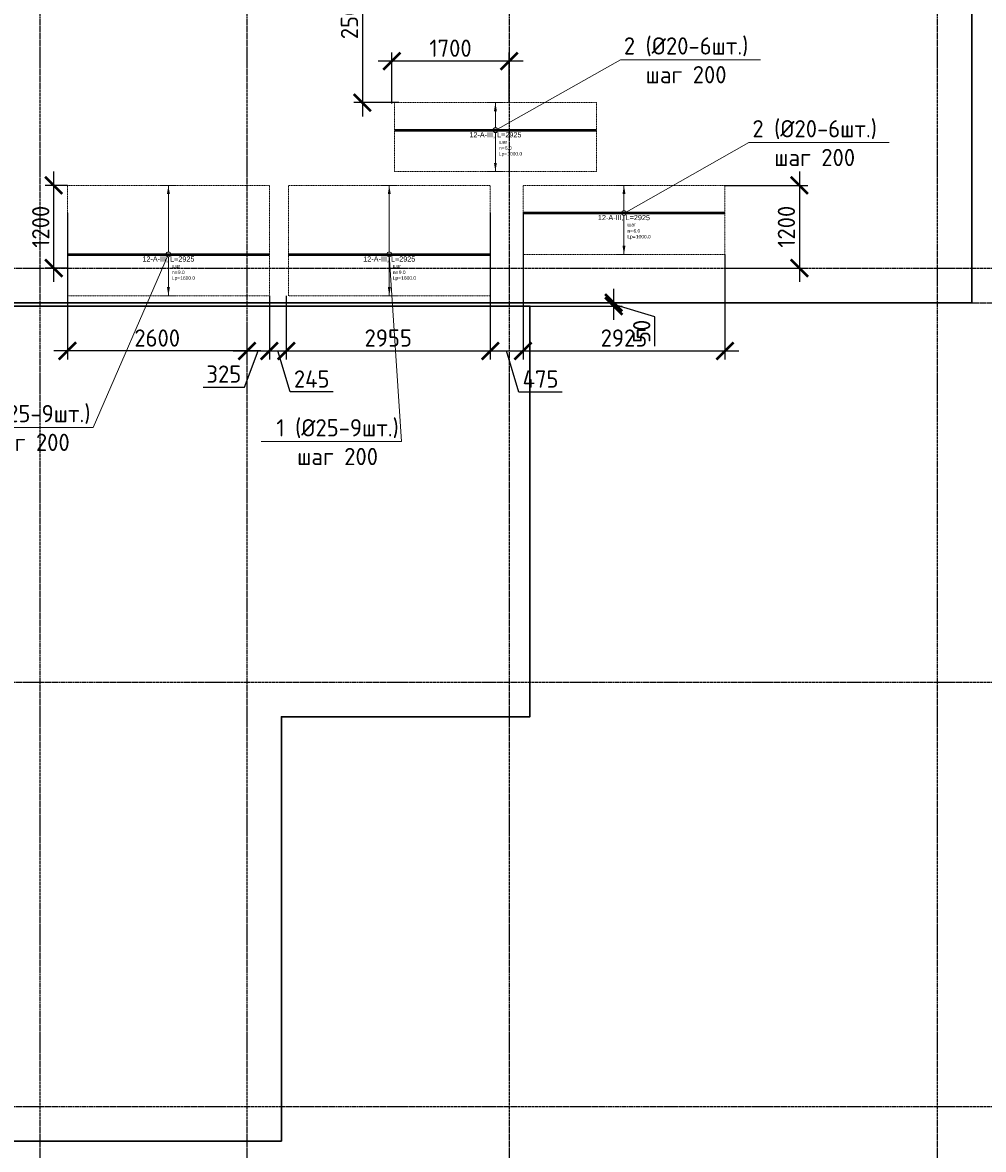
# Model space of a CAD drawing. Header units: millimetres. Extents: x -93479 to 1057970, y -66333 to 172656.
# Tile 364 of 473: x 755077 to 768998, y 22630 to 38962. Entities that reach past the tile are written whole.
import ezdxf
from ezdxf import colors
from ezdxf.entities.mleader import LeaderData, LeaderLine
from ezdxf.enums import TextEntityAlignment as Align
from ezdxf.math import Vec2, Vec3

# ---------------------------------------------------------------- set-up
doc = ezdxf.new("R2010")
doc.units = ezdxf.units.MM
doc.set_wipeout_variables(frame=1)
for name, pattern in [('01 Штриховая _4 мм_', [6, 3.5, -2.5]), ('______5', [1100, 800, -100, 100, -100]), ('GOST2.303 4', [7, 5, -2, 0]), ('осевая', [50.8, 31.75, -6.35, 6.35, -6.35])]:
    doc.linetypes.add(name, pattern=pattern)
for name, color, linetype, lineweight in [('0 Фундамент', 5, 'Continuous', 30), ('АрмСтер', 2, 'Continuous', 50), ('контур распр. стерхней', 2, 'GOST2.303 4', 20), ('Оси', 40, '______5', 18), ('подоснова', 151, 'Continuous', 5), ('РАЗМЕРЫ', 7, 'Continuous', 9)]:
    doc.layers.add(name, color=color, linetype=linetype, lineweight=lineweight)
doc.layers.add('АрмСтер_атрибуты', color=2, linetype='Continuous', lineweight=0, plot=False)
doc.styles.add('GOST-2.304_Type-B', font='GOST_Common.ttf')
doc.styles.get("Standard").update_dxf_attribs({"font": 'arial.ttf'})
doc.styles.add('Аннотативный', font='arial.ttf')
doc.dimstyles.new('СПДС', dxfattribs={"dimscale": 100, "dimtxt": 2.5, "dimasz": 2.5, "dimexe": 1.25, "dimexo": 0, "dimtad": 1, "dimdec": 0, "dimtxsty": 'GOST-2.304_Type-B', "dimblk": 'ARCHTICK', "dimcen": 2.5, "dimdle": 2, "dimadec": 0, "dimazin": 2, "dimtfac": 0.75, "dimtdec": 0, "dimtmove": 1, "dimatfit": 3, "dimfxl": 1, "dimtolj": 1, "dimarcsym": 1})

# ---------------------------------------------------------------- blocks, each defined once
blk = doc.blocks.new('оси')
at = {"layer": 'Оси', "color": 7, "linetype": 'осевая', "lineweight": 25, "transparency": 33554687}
for p, q in [((38513.5, 151.4), (38513.5, -36280.2)), ((41513.5, 151.4), (41513.5, -36280.2)), ((45313.5, 151.4), (45313.5, -36280.2)), ((51513.5, 151.4), (51513.5, -36280.2)), ((-11815.1, -20006.9), (53620.6, -20006.9)), ((-11416.6, -20506.9), (53620.6, -20506.9)), ((-11815.1, -26006.9), (53620.6, -26006.9)), ((-11815.1, -32156.9), (53620.6, -32156.9))]:
    blk.add_line(p, q, dxfattribs=at)
blk = doc.blocks.new('_ArchTick')
at = {"color": 0, "linetype": 'ByBlock', "const_width": 0.15}
blk.add_lwpolyline([(-0.5, -0.5), (0.5, 0.5)], dxfattribs=at)
blk = doc.blocks.new('*D947')
at = {"layer": 'DEFPOINTS', "color": 0, "ltscale": 100, "transparency": 16777216}
for p in [(762395, 34902), (762428, 34852), (763641, 34902)]:
    blk.add_point(p, dxfattribs=at)
at = {"layer": 'РАЗМЕРЫ', "color": 0, "lineweight": -2, "transparency": 16777216}
for p, q in [((763641, 34652), (763641, 35102)), ((762395, 34902), (763766, 34902)), ((762428, 34852), (763766, 34852)), ((764235, 34699), (763641, 34877)), ((764235, 34274), (764235, 34699))]:
    blk.add_line(p, q, dxfattribs=at)
at = {"layer": 'РАЗМЕРЫ', "color": 0, "lineweight": -2, "ltscale": 100, "transparency": 16777216, "xscale": 250, "yscale": 250, "zscale": 250}
for p, rotation in [((763641, 34902), 270), ((763641, 34852), 90)]:
    blk.add_blockref('_ArchTick', p, dxfattribs=dict(at, rotation=rotation))
at = {"layer": 'РАЗМЕРЫ', "color": 0, "ltscale": 100, "transparency": 16777216, "insert": (764047, 34486), "char_height": 250, "attachment_point": 5, "rotation": 90, "style": 'GOST-2.304_Type-B'}
blk.add_mtext('\\A1;50', dxfattribs=at)
blk = doc.blocks.new('*U689')
at = {"layer": 'РАЗМЕРЫ'}
for p, q in [((112, 1000), (-112, 1000)), ((112, -600), (-112, -600))]:
    blk.add_line(p, q, dxfattribs=at)
at = {"layer": 'РАЗМЕРЫ', "ltscale": 15}
blk.add_line((0, -600), (0, 1000), dxfattribs=at)
at = {"layer": 'РАЗМЕРЫ'}
for points in [[(0, 1000), (21, 875), (-21, 875)], [(0, -600), (21, -475), (-21, -475)]]:
    blk.add_solid(points, dxfattribs=at)
at = {"layer": 'АрмСтер_атрибуты', "color": 215, "ltscale": 15, "style": 'Аннотативный'}
for s, p in [('шаг', (51, -194)), ('Lр=', (50, -368)), ('n=', (51, -285))]:
    blk.add_text(s, height=50, dxfattribs=at).set_placement(p)
at = {"layer": 'АрмСтер_атрибуты', "flags": 9}
for tag, p in [('МАССА', (-1034, -10)), ('ОБОЗНАЧЕНИЕ', (-1034, -124))]:
    blk.add_attdef(tag, p, '', height=75, dxfattribs=at)
at = {"layer": 'АрмСтер_атрибуты', "style": 'Аннотативный', "flags": 8}
blk.add_attdef('ПОЗ', (110, 30), '', height=75, dxfattribs=at)
at = {"layer": 'АрмСтер_атрибуты', "color": 215, "style": 'Аннотативный'}
for tag, p, flags in [('ШАГ', (191, -194), 10), ('КОЛ', (138, -285), 8), ('ШИРИНА', (173, -368), 8)]:
    blk.add_attdef(tag, p, '', height=50, dxfattribs=dict(at, flags=flags))
at = {"linetype": 'Continuous', "lineweight": 0}
blk.add_wipeout([(35, 0), (28, 21), (11, 33), (-11, 33), (-28, 21), (-35, 0), (-28, -21), (-11, -33), (11, -33), (28, -21)], dxfattribs=at)
at = {"color": 0, "linetype": 'ByBlock', "lineweight": -2, "ltscale": 100}
blk.add_line((-1463, 0), (1462, 0), dxfattribs=at)
at = {"layer": 'РАЗМЕРЫ'}
blk.add_circle((0, 0), 35, dxfattribs=at)
at = {"layer": 'АрмСтер_атрибуты', "style": 'Аннотативный', "flags": 8}
blk.add_attdef('НАИМЕНОВАНИЕ', text='', height=75, dxfattribs=at).set_placement((0, -29), align=Align.TOP_CENTER)
blk = doc.blocks.new('_None')
blk = doc.blocks.new('*D830')
at = {"layer": 'DEFPOINTS', "color": 0, "ltscale": 100, "transparency": 16777216}
for p in [(755528, 36602), (755728, 36602), (755728, 35402)]:
    blk.add_point(p, dxfattribs=at)
at = {"layer": 'РАЗМЕРЫ', "color": 0, "lineweight": -2, "transparency": 16777216}
for p, q in [((755528, 35202), (755528, 36802)), ((755728, 36602), (755403, 36602)), ((755728, 35402), (755403, 35402))]:
    blk.add_line(p, q, dxfattribs=at)
at = {"layer": 'РАЗМЕРЫ', "color": 0, "lineweight": -2, "ltscale": 100, "transparency": 16777216, "xscale": 250, "yscale": 250, "zscale": 250}
for p, rotation in [((755528, 36602), 90), ((755528, 35402), 270)]:
    blk.add_blockref('_ArchTick', p, dxfattribs=dict(at, rotation=rotation))
at = {"layer": 'РАЗМЕРЫ', "color": 0, "ltscale": 100, "transparency": 16777216, "insert": (755340, 36002), "char_height": 250, "attachment_point": 5, "rotation": 90, "style": 'GOST-2.304_Type-B'}
blk.add_mtext('\\A1;1200', dxfattribs=at)
blk = doc.blocks.new('*U681')
at = {"layer": 'РАЗМЕРЫ'}
for p, q in [((112, 1000), (-112, 1000)), ((112, -600), (-112, -600))]:
    blk.add_line(p, q, dxfattribs=at)
at = {"layer": 'РАЗМЕРЫ', "ltscale": 15}
blk.add_line((0, -600), (0, 1000), dxfattribs=at)
at = {"layer": 'РАЗМЕРЫ'}
for points in [[(0, 1000), (21, 875), (-21, 875)], [(0, -600), (21, -475), (-21, -475)]]:
    blk.add_solid(points, dxfattribs=at)
at = {"layer": 'АрмСтер_атрибуты', "color": 215, "ltscale": 15, "style": 'Аннотативный'}
for s, p in [('шаг', (51, -194)), ('Lр=', (50, -368)), ('n=', (51, -285))]:
    blk.add_text(s, height=50, dxfattribs=at).set_placement(p)
at = {"layer": 'АрмСтер_атрибуты', "flags": 9}
for tag, p in [('МАССА', (-1034, -10)), ('ОБОЗНАЧЕНИЕ', (-1034, -124))]:
    blk.add_attdef(tag, p, '', height=75, dxfattribs=at)
at = {"layer": 'АрмСтер_атрибуты', "style": 'Аннотативный', "flags": 8}
blk.add_attdef('ПОЗ', (110, 30), '', height=75, dxfattribs=at)
at = {"layer": 'АрмСтер_атрибуты', "color": 215, "style": 'Аннотативный'}
for tag, p, flags in [('ШАГ', (191, -194), 10), ('КОЛ', (138, -285), 8), ('ШИРИНА', (173, -368), 8)]:
    blk.add_attdef(tag, p, '', height=50, dxfattribs=dict(at, flags=flags))
at = {"linetype": 'Continuous', "lineweight": 0}
blk.add_wipeout([(35, 0), (28, 21), (11, 33), (-11, 33), (-28, 21), (-35, 0), (-28, -21), (-11, -33), (11, -33), (28, -21)], dxfattribs=at)
at = {"color": 0, "linetype": 'ByBlock', "lineweight": -2, "ltscale": 100}
blk.add_line((-1463, 0), (1462, 0), dxfattribs=at)
at = {"layer": 'РАЗМЕРЫ'}
blk.add_circle((0, 0), 35, dxfattribs=at)
at = {"layer": 'АрмСтер_атрибуты', "style": 'Аннотативный', "flags": 8}
blk.add_attdef('НАИМЕНОВАНИЕ', text='', height=75, dxfattribs=at).set_placement((0, -29), align=Align.TOP_CENTER)
blk = doc.blocks.new('*U680')
at = {"layer": 'РАЗМЕРЫ'}
for p, q in [((112, 400), (-112, 400)), ((112, -600), (-112, -600))]:
    blk.add_line(p, q, dxfattribs=at)
at = {"layer": 'РАЗМЕРЫ', "ltscale": 15}
blk.add_line((0, -600), (0, 400), dxfattribs=at)
at = {"layer": 'РАЗМЕРЫ'}
for points in [[(0, 400), (21, 275), (-21, 275)], [(0, -600), (21, -475), (-21, -475)]]:
    blk.add_solid(points, dxfattribs=at)
at = {"layer": 'АрмСтер_атрибуты', "color": 215, "ltscale": 15, "style": 'Аннотативный'}
for s, p in [('шаг', (51, -194)), ('Lр=', (50, -368)), ('n=', (51, -285))]:
    blk.add_text(s, height=50, dxfattribs=at).set_placement(p)
at = {"layer": 'АрмСтер_атрибуты', "style": 'Аннотативный', "flags": 8}
blk.add_attdef('ПОЗ', (110, 30), '', height=75, dxfattribs=at)
at = {"layer": 'АрмСтер_атрибуты', "color": 215, "style": 'Аннотативный'}
for tag, p, flags in [('ШАГ', (191, -194), 10), ('КОЛ', (138, -285), 8), ('ШИРИНА', (173, -368), 8)]:
    blk.add_attdef(tag, p, '', height=50, dxfattribs=dict(at, flags=flags))
at = {"layer": 'АрмСтер_атрибуты', "flags": 9}
for tag, p in [('ОБОЗНАЧЕНИЕ', (-1034, -724)), ('МАССА', (-1034, -610))]:
    blk.add_attdef(tag, p, '', height=75, dxfattribs=at)
at = {"linetype": 'Continuous', "lineweight": 0}
blk.add_wipeout([(35, 0), (28, 21), (11, 33), (-11, 33), (-28, 21), (-35, 0), (-28, -21), (-11, -33), (11, -33), (28, -21)], dxfattribs=at)
at = {"color": 0, "linetype": 'ByBlock', "lineweight": -2, "ltscale": 100}
blk.add_line((-1463, 0), (1462, 0), dxfattribs=at)
at = {"layer": 'РАЗМЕРЫ'}
blk.add_circle((0, 0), 35, dxfattribs=at)
at = {"layer": 'АрмСтер_атрибуты', "style": 'Аннотативный', "flags": 8}
blk.add_attdef('НАИМЕНОВАНИЕ', text='', height=75, dxfattribs=at).set_placement((0, -29), align=Align.TOP_CENTER)
blk = doc.blocks.new('*D901')
at = {"layer": 'DEFPOINTS', "color": 0, "ltscale": 100, "transparency": 16777216}
for p in [(755728, 36202), (758328, 34602), (755728, 34202)]:
    blk.add_point(p, dxfattribs=at)
at = {"layer": 'РАЗМЕРЫ', "color": 0, "lineweight": -2, "transparency": 16777216}
for p, q in [((755728, 36202), (755728, 34077)), ((758328, 34602), (758328, 34077)), ((758528, 34202), (755528, 34202))]:
    blk.add_line(p, q, dxfattribs=at)
at = {"layer": 'РАЗМЕРЫ', "color": 0, "lineweight": -2, "ltscale": 100, "transparency": 16777216, "xscale": 250, "yscale": 250, "zscale": 250, "rotation": 180}
blk.add_blockref('_ArchTick', (755728, 34202), dxfattribs=at)
at = {"layer": 'РАЗМЕРЫ', "color": 0, "lineweight": -2, "ltscale": 100, "transparency": 16777216, "xscale": 250, "yscale": 250, "zscale": 250}
blk.add_blockref('_ArchTick', (758328, 34202), dxfattribs=at)
at = {"layer": 'РАЗМЕРЫ', "color": 0, "ltscale": 100, "transparency": 16777216, "insert": (757028, 34390), "char_height": 250, "attachment_point": 5, "style": 'GOST-2.304_Type-B'}
blk.add_mtext('\\A1;2600', dxfattribs=at)
blk = doc.blocks.new('*D902')
at = {"layer": 'DEFPOINTS', "color": 0, "ltscale": 100, "transparency": 16777216}
for p in [(758653, 35002), (758328, 34602), (758653, 34202)]:
    blk.add_point(p, dxfattribs=at)
at = {"layer": 'РАЗМЕРЫ', "color": 0, "lineweight": -2, "transparency": 16777216}
for p, q in [((758653, 35002), (758653, 34077)), ((758328, 34602), (758328, 34077)), ((758128, 34202), (758853, 34202)), ((758293, 33679), (758490, 34202)), ((757693, 33679), (758293, 33679))]:
    blk.add_line(p, q, dxfattribs=at)
at = {"layer": 'РАЗМЕРЫ', "color": 0, "lineweight": -2, "ltscale": 100, "transparency": 16777216, "xscale": 250, "yscale": 250, "zscale": 250, "rotation": 180}
blk.add_blockref('_ArchTick', (758328, 34202), dxfattribs=at)
at = {"layer": 'РАЗМЕРЫ', "color": 0, "lineweight": -2, "ltscale": 100, "transparency": 16777216, "xscale": 250, "yscale": 250, "zscale": 250}
blk.add_blockref('_ArchTick', (758653, 34202), dxfattribs=at)
at = {"layer": 'РАЗМЕРЫ', "color": 0, "ltscale": 100, "transparency": 16777216, "insert": (757993, 33867), "char_height": 250, "attachment_point": 5, "style": 'GOST-2.304_Type-B'}
blk.add_mtext('\\A1;325', dxfattribs=at)
blk = doc.blocks.new('*D903')
at = {"layer": 'DEFPOINTS', "color": 0, "ltscale": 100, "transparency": 16777216}
for p in [(758653, 35002), (758898, 35002), (758898, 34202)]:
    blk.add_point(p, dxfattribs=at)
at = {"layer": 'РАЗМЕРЫ', "color": 0, "lineweight": -2, "transparency": 16777216}
for p, q in [((758653, 35002), (758653, 34077)), ((758898, 35002), (758898, 34077)), ((758453, 34202), (759098, 34202)), ((758954, 33608), (758775, 34202)), ((759579, 33608), (758954, 33608))]:
    blk.add_line(p, q, dxfattribs=at)
at = {"layer": 'РАЗМЕРЫ', "color": 0, "lineweight": -2, "ltscale": 100, "transparency": 16777216, "xscale": 250, "yscale": 250, "zscale": 250, "rotation": 180}
blk.add_blockref('_ArchTick', (758653, 34202), dxfattribs=at)
at = {"layer": 'РАЗМЕРЫ', "color": 0, "lineweight": -2, "ltscale": 100, "transparency": 16777216, "xscale": 250, "yscale": 250, "zscale": 250}
blk.add_blockref('_ArchTick', (758898, 34202), dxfattribs=at)
at = {"layer": 'РАЗМЕРЫ', "color": 0, "ltscale": 100, "transparency": 16777216, "insert": (759266, 33796), "char_height": 250, "attachment_point": 5, "style": 'GOST-2.304_Type-B'}
blk.add_mtext('\\A1;245', dxfattribs=at)
blk = doc.blocks.new('*D904')
at = {"layer": 'DEFPOINTS', "color": 0, "ltscale": 100, "transparency": 16777216}
for p in [(761853, 36202), (758898, 35002), (761853, 34202)]:
    blk.add_point(p, dxfattribs=at)
at = {"layer": 'РАЗМЕРЫ', "color": 0, "lineweight": -2, "transparency": 16777216}
for p, q in [((761853, 36202), (761853, 34077)), ((758898, 35002), (758898, 34077)), ((758698, 34202), (762053, 34202))]:
    blk.add_line(p, q, dxfattribs=at)
at = {"layer": 'РАЗМЕРЫ', "color": 0, "lineweight": -2, "ltscale": 100, "transparency": 16777216, "xscale": 250, "yscale": 250, "zscale": 250, "rotation": 180}
blk.add_blockref('_ArchTick', (758898, 34202), dxfattribs=at)
at = {"layer": 'РАЗМЕРЫ', "color": 0, "lineweight": -2, "ltscale": 100, "transparency": 16777216, "xscale": 250, "yscale": 250, "zscale": 250}
blk.add_blockref('_ArchTick', (761853, 34202), dxfattribs=at)
at = {"layer": 'РАЗМЕРЫ', "color": 0, "ltscale": 100, "transparency": 16777216, "insert": (760375, 34390), "char_height": 250, "attachment_point": 5, "style": 'GOST-2.304_Type-B'}
blk.add_mtext('\\A1;2955', dxfattribs=at)
blk = doc.blocks.new('*D905')
at = {"layer": 'DEFPOINTS', "color": 0, "ltscale": 100, "transparency": 16777216}
for p in [(761853, 36202), (762328, 36202), (762328, 34202)]:
    blk.add_point(p, dxfattribs=at)
at = {"layer": 'РАЗМЕРЫ', "color": 0, "lineweight": -2, "transparency": 16777216}
for p, q in [((761853, 36202), (761853, 34077)), ((762328, 36202), (762328, 34077)), ((761653, 34202), (762528, 34202)), ((762269, 33607), (762090, 34202)), ((762894, 33607), (762269, 33607))]:
    blk.add_line(p, q, dxfattribs=at)
at = {"layer": 'РАЗМЕРЫ', "color": 0, "lineweight": -2, "ltscale": 100, "transparency": 16777216, "xscale": 250, "yscale": 250, "zscale": 250, "rotation": 180}
blk.add_blockref('_ArchTick', (761853, 34202), dxfattribs=at)
at = {"layer": 'РАЗМЕРЫ', "color": 0, "lineweight": -2, "ltscale": 100, "transparency": 16777216, "xscale": 250, "yscale": 250, "zscale": 250}
blk.add_blockref('_ArchTick', (762328, 34202), dxfattribs=at)
at = {"layer": 'РАЗМЕРЫ', "color": 0, "ltscale": 100, "transparency": 16777216, "insert": (762581, 33795), "char_height": 250, "attachment_point": 5, "style": 'GOST-2.304_Type-B'}
blk.add_mtext('\\A1;475', dxfattribs=at)
blk = doc.blocks.new('*D906')
at = {"layer": 'DEFPOINTS', "color": 0, "ltscale": 100, "transparency": 16777216}
for p in [(762328, 36202), (765253, 35602), (765253, 34202)]:
    blk.add_point(p, dxfattribs=at)
at = {"layer": 'РАЗМЕРЫ', "color": 0, "lineweight": -2, "transparency": 16777216}
for p, q in [((762328, 36202), (762328, 34077)), ((765253, 35602), (765253, 34077)), ((762128, 34202), (765453, 34202))]:
    blk.add_line(p, q, dxfattribs=at)
at = {"layer": 'РАЗМЕРЫ', "color": 0, "lineweight": -2, "ltscale": 100, "transparency": 16777216, "xscale": 250, "yscale": 250, "zscale": 250, "rotation": 180}
blk.add_blockref('_ArchTick', (762328, 34202), dxfattribs=at)
at = {"layer": 'РАЗМЕРЫ', "color": 0, "lineweight": -2, "ltscale": 100, "transparency": 16777216, "xscale": 250, "yscale": 250, "zscale": 250}
blk.add_blockref('_ArchTick', (765253, 34202), dxfattribs=at)
at = {"layer": 'РАЗМЕРЫ', "color": 0, "ltscale": 100, "transparency": 16777216, "insert": (763790, 34390), "char_height": 250, "attachment_point": 5, "style": 'GOST-2.304_Type-B'}
blk.add_mtext('\\A1;2925', dxfattribs=at)
blk = doc.blocks.new('*U679')
at = {"layer": 'РАЗМЕРЫ'}
for p, q in [((112, 400), (-112, 400)), ((112, -600), (-112, -600))]:
    blk.add_line(p, q, dxfattribs=at)
at = {"layer": 'РАЗМЕРЫ', "ltscale": 15}
blk.add_line((0, -600), (0, 400), dxfattribs=at)
at = {"layer": 'РАЗМЕРЫ'}
for points in [[(0, 400), (21, 275), (-21, 275)], [(0, -600), (21, -475), (-21, -475)]]:
    blk.add_solid(points, dxfattribs=at)
at = {"layer": 'АрмСтер_атрибуты', "color": 215, "ltscale": 15, "style": 'Аннотативный'}
for s, p in [('шаг', (51, -194)), ('Lр=', (50, -368)), ('n=', (51, -285))]:
    blk.add_text(s, height=50, dxfattribs=at).set_placement(p)
at = {"layer": 'АрмСтер_атрибуты', "style": 'Аннотативный', "flags": 8}
blk.add_attdef('ПОЗ', (110, 30), '', height=75, dxfattribs=at)
at = {"layer": 'АрмСтер_атрибуты', "color": 215, "style": 'Аннотативный'}
for tag, p, flags in [('ШАГ', (191, -194), 10), ('КОЛ', (138, -285), 8), ('ШИРИНА', (173, -368), 8)]:
    blk.add_attdef(tag, p, '', height=50, dxfattribs=dict(at, flags=flags))
at = {"layer": 'АрмСтер_атрибуты', "flags": 9}
for tag, p in [('ОБОЗНАЧЕНИЕ', (-1034, -724)), ('МАССА', (-1034, -610))]:
    blk.add_attdef(tag, p, '', height=75, dxfattribs=at)
at = {"linetype": 'Continuous', "lineweight": 0}
blk.add_wipeout([(35, 0), (28, 21), (11, 33), (-11, 33), (-28, 21), (-35, 0), (-28, -21), (-11, -33), (11, -33), (28, -21)], dxfattribs=at)
at = {"color": 0, "linetype": 'ByBlock', "lineweight": -2, "ltscale": 100}
blk.add_line((-1463, 0), (1462, 0), dxfattribs=at)
at = {"layer": 'РАЗМЕРЫ'}
blk.add_circle((0, 0), 35, dxfattribs=at)
at = {"layer": 'АрмСтер_атрибуты', "style": 'Аннотативный', "flags": 8}
blk.add_attdef('НАИМЕНОВАНИЕ', text='', height=75, dxfattribs=at).set_placement((0, -29), align=Align.TOP_CENTER)
blk = doc.blocks.new('*D907')
at = {"layer": 'DEFPOINTS', "color": 0, "ltscale": 100, "transparency": 16777216}
for p in [(760427, 38402), (760427, 37790), (762128, 37802)]:
    blk.add_point(p, dxfattribs=at)
at = {"layer": 'РАЗМЕРЫ', "color": 0, "lineweight": -2, "transparency": 16777216}
for p, q in [((762328, 38402), (760227, 38402)), ((760427, 37790), (760427, 38527)), ((762128, 37802), (762128, 38527))]:
    blk.add_line(p, q, dxfattribs=at)
at = {"layer": 'РАЗМЕРЫ', "color": 0, "lineweight": -2, "ltscale": 100, "transparency": 16777216, "xscale": 250, "yscale": 250, "zscale": 250, "rotation": 180}
blk.add_blockref('_ArchTick', (760427, 38402), dxfattribs=at)
at = {"layer": 'РАЗМЕРЫ', "color": 0, "lineweight": -2, "ltscale": 100, "transparency": 16777216, "xscale": 250, "yscale": 250, "zscale": 250}
blk.add_blockref('_ArchTick', (762128, 38402), dxfattribs=at)
at = {"layer": 'РАЗМЕРЫ', "color": 0, "ltscale": 100, "transparency": 16777216, "insert": (761277, 38590), "char_height": 250, "attachment_point": 5, "style": 'GOST-2.304_Type-B'}
blk.add_mtext('\\A1;1700', dxfattribs=at)
blk = doc.blocks.new('*D914')
at = {"layer": 'DEFPOINTS', "color": 0, "ltscale": 100, "transparency": 16777216}
for p in [(760328, 40302), (760000, 37802), (760528, 37802)]:
    blk.add_point(p, dxfattribs=at)
at = {"layer": 'РАЗМЕРЫ', "color": 0, "lineweight": -2, "transparency": 16777216}
for p, q in [((760000, 40502), (760000, 37602)), ((760328, 40302), (759875, 40302)), ((760528, 37802), (759875, 37802))]:
    blk.add_line(p, q, dxfattribs=at)
at = {"layer": 'РАЗМЕРЫ', "color": 0, "lineweight": -2, "ltscale": 100, "transparency": 16777216, "xscale": 250, "yscale": 250, "zscale": 250}
for p, rotation in [((760000, 40302), 90), ((760000, 37802), 270)]:
    blk.add_blockref('_ArchTick', p, dxfattribs=dict(at, rotation=rotation))
at = {"layer": 'РАЗМЕРЫ', "color": 0, "ltscale": 100, "transparency": 16777216, "insert": (759813, 39052), "char_height": 250, "attachment_point": 5, "rotation": 90, "style": 'GOST-2.304_Type-B'}
blk.add_mtext('\\A1;2500', dxfattribs=at)
blk = doc.blocks.new('*D960')
at = {"layer": 'DEFPOINTS', "color": 0, "ltscale": 100, "transparency": 16777216}
for p in [(765253, 36602), (765253, 35402), (766331, 35402)]:
    blk.add_point(p, dxfattribs=at)
at = {"layer": 'РАЗМЕРЫ', "color": 0, "lineweight": -2, "transparency": 16777216}
for p, q in [((766331, 36802), (766331, 35202)), ((765253, 36602), (766456, 36602)), ((765253, 35402), (766456, 35402))]:
    blk.add_line(p, q, dxfattribs=at)
at = {"layer": 'РАЗМЕРЫ', "color": 0, "lineweight": -2, "ltscale": 100, "transparency": 16777216, "xscale": 250, "yscale": 250, "zscale": 250}
for p, rotation in [((766331, 36602), 90), ((766331, 35402), 270)]:
    blk.add_blockref('_ArchTick', p, dxfattribs=dict(at, rotation=rotation))
at = {"layer": 'РАЗМЕРЫ', "color": 0, "ltscale": 100, "transparency": 16777216, "insert": (766143, 36002), "char_height": 250, "attachment_point": 5, "rotation": 90, "style": 'GOST-2.304_Type-B'}
blk.add_mtext('\\A1;1200', dxfattribs=at)

msp = doc.modelspace()

# ---------------------------------------------------------------- linework, layer by layer
at = {"layer": '0 Фундамент', "color": 7}
for points in [[(721027.8, 52302.1), (721027.8, 34902.1), (768827.8, 34902.1), (768827.8, 52302.1), (764877.8, 52302.1)], [(725127.8, 34852.1), (725127.8, 33402.1), (729327.8, 33402.1), (729327.8, 29902.1), (733227.8, 29902.1), (733227.8, 22752.1), (758827.8, 22752.1), (758827.8, 28902.1), (762427.8, 28902.1), (762427.8, 34852.1), (725127.8, 34852.1)]]:
    msp.add_lwpolyline(points, dxfattribs=at)
at = {"layer": 'контур распр. стерхней', "color": 7, "linetype": '01 Штриховая _4 мм_'}
for points in [[(763390.1, 36802.1), (760465.1, 36802.1), (760465.1, 37802.1), (763390.1, 37802.1)], [(758652.6, 35002.1), (755727.6, 35002.1), (755727.6, 36602.1), (758652.6, 36602.1)], [(761852.6, 35002.1), (758927.6, 35002.1), (758927.6, 36602.1), (761852.6, 36602.1)], [(765252.6, 35602.1), (762327.6, 35602.1), (762327.6, 36602.1), (765252.6, 36602.1)]]:
    msp.add_lwpolyline(points, close=True, dxfattribs=at)

# ---------------------------------------------------------------- block references
at = {"color": 7}
msp.add_blockref('оси', (716814.1, 55409), dxfattribs=at)

# ---------------------------------------------------------------- dimensions: what is measured, and where the dimension line sits
at = {"layer": 'РАЗМЕРЫ', "color": 7}
dim = msp.add_linear_dim(base=(763640.7, 34902.1), p1=(762427.8, 34852.1), p2=(762395.4, 34902.1), angle=90, dimstyle='СПДС', dxfattribs=at)
dim.commit()
dim.dimension.update_dxf_attribs({"geometry": '*D947', "text_midpoint": (764047.2, 34636.4)})

# ---------------------------------------------------------------- next in the draw order: block references
at = {"layer": 'АрмСтер', "color": 7, "ltscale": 15}
ref = msp.add_blockref('*U679', (761927.6, 37402.1), dxfattribs=at)
ref.add_attrib('НАИМЕНОВАНИЕ', '12-A-III, L=2925', dxfattribs={"layer": 'АрмСтер_атрибуты', "height": 75, "style": 'Аннотативный', "flags": 8}).set_placement((761927.6, 37372.8), align=Align.TOP_CENTER)
ref.add_attrib('КОЛ', '6.0', (762065.7, 37117), dxfattribs={"layer": 'АрмСтер_атрибуты', "color": 215, "height": 50, "style": 'Аннотативный', "flags": 8})
ref.add_attrib('ШИРИНА', '1000.0', (762100.5, 37034.3), dxfattribs={"layer": 'АрмСтер_атрибуты', "color": 215, "height": 50, "style": 'Аннотативный', "flags": 8})
ref = msp.add_blockref('*U689', (757190.1, 35602.1), dxfattribs=at)
ref.add_attrib('НАИМЕНОВАНИЕ', '12-A-III, L=2925', dxfattribs={"layer": 'АрмСтер_атрибуты', "height": 75, "style": 'Аннотативный', "flags": 8}).set_placement((757190.1, 35572.8), align=Align.TOP_CENTER)
ref.add_attrib('КОЛ', '9.0', (757328.2, 35317), dxfattribs={"layer": 'АрмСтер_атрибуты', "color": 215, "height": 50, "style": 'Аннотативный', "flags": 8})
ref.add_attrib('ШИРИНА', '1600.0', (757363, 35234.3), dxfattribs={"layer": 'АрмСтер_атрибуты', "color": 215, "height": 50, "style": 'Аннотативный', "flags": 8})
ref = msp.add_blockref('*U681', (760390.1, 35602.1), dxfattribs=at)
ref.add_attrib('НАИМЕНОВАНИЕ', '12-A-III, L=2925', dxfattribs={"layer": 'АрмСтер_атрибуты', "height": 75, "style": 'Аннотативный', "flags": 8}).set_placement((760390.1, 35572.8), align=Align.TOP_CENTER)
ref.add_attrib('КОЛ', '9.0', (760528.2, 35317), dxfattribs={"layer": 'АрмСтер_атрибуты', "color": 215, "height": 50, "style": 'Аннотативный', "flags": 8})
ref.add_attrib('ШИРИНА', '1600.0', (760563, 35234.3), dxfattribs={"layer": 'АрмСтер_атрибуты', "color": 215, "height": 50, "style": 'Аннотативный', "flags": 8})
ref = msp.add_blockref('*U680', (763790.1, 36202.1), dxfattribs=at)
ref.add_attrib('НАИМЕНОВАНИЕ', '12-A-III, L=2925', dxfattribs={"layer": 'АрмСтер_атрибуты', "height": 75, "style": 'Аннотативный', "flags": 8}).set_placement((763790.1, 36172.8), align=Align.TOP_CENTER)
ref.add_attrib('КОЛ', '6.0', (763928.2, 35917), dxfattribs={"layer": 'АрмСтер_атрибуты', "color": 215, "height": 50, "style": 'Аннотативный', "flags": 8})
ref.add_attrib('ШИРИНА', '1000.0', (763963, 35834.3), dxfattribs={"layer": 'АрмСтер_атрибуты', "color": 215, "height": 50, "style": 'Аннотативный', "flags": 8})

# ---------------------------------------------------------------- next in the draw order: dimensions: what is measured, and where the dimension line sits
at = {"layer": 'РАЗМЕРЫ', "color": 7}
for base, p1, p2, picture, middle in [((760000.3, 37802.1), (760327.6, 40302.1), (760527.6, 37802.1), '*D914', (759812.7, 39052.1)), ((755527.6, 36602.1), (755727.6, 35402.1), (755727.6, 36602.1), '*D830', (755340, 36002.1)), ((766330.9, 35402.1), (765252.6, 36602.1), (765252.6, 35402.1), '*D960', (766143.3, 36002.1))]:
    dim = msp.add_linear_dim(base=base, p1=p1, p2=p2, angle=90, dimstyle='СПДС', dxfattribs=at)
    dim.commit()
    dim.dimension.update_dxf_attribs({"geometry": picture, "text_midpoint": middle})
for base, p1, p2, picture, middle in [((760427.4, 38402.1), (762127.6, 37802.1), (760427.4, 37789.5), '*D907', (761277.5, 38590)), ((755727.6, 34202.1), (758327.6, 34602.1), (755727.6, 36202.1), '*D901', (757027.6, 34389.7)), ((761852.6, 34202.1), (758898, 35002.1), (761852.6, 36202.1), '*D904', (760375.3, 34389.7)), ((762327.6, 34202.1), (761852.6, 36202.1), (762327.6, 36202.1), '*D905', (762331.1, 33795.1)), ((765252.6, 34202.1), (762327.6, 36202.1), (765252.6, 35602.1), '*D906', (763790.1, 34389.7)), ((758898, 34202.1), (758652.6, 35002.1), (758898, 35002.1), '*D903', (759016.1, 33795.6))]:
    dim = msp.add_linear_dim(base=base, p1=p1, p2=p2, dimstyle='СПДС', dxfattribs=at)
    dim.commit()
    dim.dimension.update_dxf_attribs({"geometry": picture, "text_midpoint": middle})
dim = msp.add_linear_dim(base=(758652.6, 34202.1), p1=(758327.6, 34602.1), p2=(758652.6, 35002.1), dimstyle='СПДС', dxfattribs=at)
dim.commit()
dim.dimension.update_dxf_attribs({"geometry": '*D902', "text_midpoint": (758230.9, 33679.3), "dimtype": 160})

# ---------------------------------------------------------------- next in the draw order: leaders
at = {"layer": 'подоснова', "color": 7, "ltscale": 0.3}
ml = msp.add_multileader_mtext('Standard', dxfattribs=at)
ml.set_content('2 (%%C20-6шт.)\\Pшаг 200', color=7, style='GOST-2.304_Type-B')
ml.set_leader_properties(color=7, linetype='ByLayer', lineweight=15)
ml.set_arrow_properties(name='NONE')
ml.build(insert=Vec2(0, 0))
ml.multileader.update_dxf_attribs({"text_left_attachment_type": 6, "text_right_attachment_type": 6, "dogleg_length": 0.1, "arrow_head_size": 18})
ctx = ml.context
ctx.base_point, ctx.char_height, ctx.arrow_head_size, ctx.landing_gap_size, ctx.plane_origin = Vec3(763739.8, 38448), 250, 18, 20, Vec3(753908.4, 37513.4)
ctx.left_attachment, ctx.right_attachment, ctx.text_align_type = 6, 6, 1
notes = []
notes.append((ctx, [(0, (1, 1, 0), (763738.8, 38422.9), (1, 0), 0.1, [(0, [(761924.6, 37396.1)], 0, [])])]))
ctx.mtext.insert, ctx.mtext.alignment, ctx.mtext.flow_direction = Vec3(764690.1, 38748), 2, 5
ml = msp.add_multileader_mtext('Standard', dxfattribs=at)
ml.set_content('2 (%%C20-6шт.)\\Pшаг 200', color=7, style='GOST-2.304_Type-B')
ml.set_leader_properties(color=7, linetype='ByLayer', lineweight=15)
ml.set_arrow_properties(name='NONE')
ml.build(insert=Vec2(0, 0))
ml.multileader.update_dxf_attribs({"text_left_attachment_type": 6, "text_right_attachment_type": 6, "dogleg_length": 0.1, "arrow_head_size": 18})
ctx = ml.context
ctx.base_point, ctx.char_height, ctx.arrow_head_size, ctx.landing_gap_size, ctx.plane_origin = Vec3(765602.3, 37248), 250, 18, 20, Vec3(755770.9, 36313.4)
ctx.left_attachment, ctx.right_attachment, ctx.text_align_type = 6, 6, 1
notes.append((ctx, [(0, (1, 1, 0), (765601.3, 37222.9), (1, 0), 0.1, [(0, [(763787.1, 36196.1)], 0, [])])]))
ctx.mtext.insert, ctx.mtext.alignment, ctx.mtext.flow_direction = Vec3(766552.6, 37548), 2, 5
ml = msp.add_multileader_mtext('Standard', dxfattribs=at)
ml.set_content('1 (%%C25-9шт.)\\Pшаг 200', color=7, style='GOST-2.304_Type-B')
ml.set_leader_properties(color=7, linetype='ByLayer', lineweight=15)
ml.set_arrow_properties(name='NONE')
ml.build(insert=Vec2(0, 0))
ml.multileader.update_dxf_attribs({"text_left_attachment_type": 6, "text_right_attachment_type": 6, "dogleg_length": 0.1, "arrow_head_size": 18})
ctx = ml.context
ctx.base_point, ctx.char_height, ctx.arrow_head_size, ctx.landing_gap_size, ctx.plane_origin = Vec3(754249.1, 33119.7), 250, 18, 20, Vec3(749170.9, 35713.4)
ctx.left_attachment, ctx.right_attachment, ctx.text_align_type = 6, 6, 1
notes.append((ctx, [(0, (1, 1, 0), (756100.6, 33094.7), (-1, 0), 0.1, [(0, [(757187.1, 35596.1)], 0, [])])]))
ctx.mtext.insert, ctx.mtext.alignment, ctx.mtext.flow_direction = Vec3(755174.4, 33419.7), 2, 5
ml = msp.add_multileader_mtext('Standard', dxfattribs=at)
ml.set_content('1 (%%C25-9шт.)\\Pшаг 200', color=7, style='GOST-2.304_Type-B')
ml.set_leader_properties(color=7, linetype='ByLayer', lineweight=15)
ml.set_arrow_properties(name='NONE')
ml.build(insert=Vec2(0, 0))
ml.multileader.update_dxf_attribs({"text_left_attachment_type": 6, "text_right_attachment_type": 6, "dogleg_length": 0.1, "arrow_head_size": 18})
ctx = ml.context
ctx.base_point, ctx.char_height, ctx.arrow_head_size, ctx.landing_gap_size, ctx.plane_origin = Vec3(758715.6, 32914.2), 250, 18, 20, Vec3(752370.9, 35713.4)
ctx.left_attachment, ctx.right_attachment, ctx.text_align_type = 6, 6, 1
notes.append((ctx, [(0, (1, 1, 0), (760567.1, 32889.1), (-1, 0), 0.1, [(0, [(760387.1, 35596.1)], 0, [])])]))
ctx.mtext.insert, ctx.mtext.alignment, ctx.mtext.flow_direction = Vec3(759640.9, 33214.2), 2, 5
for ctx, leaders in notes:
    for number, flags, end, landing, length, lines in leaders:
        leader = LeaderData()
        leader.index, (leader.has_last_leader_line, leader.has_dogleg_vector, leader.attachment_direction) = number, flags
        leader.last_leader_point, leader.dogleg_vector, leader.dogleg_length = Vec3(end), Vec3(landing), length
        for number, points, colour, breaks in lines:
            line = LeaderLine()
            line.index, line.vertices, line.color, line.breaks = number, Vec3.list(points), colors.encode_raw_color(colour), breaks
            leader.lines.append(line)
        ctx.leaders.append(leader)

doc.saveas('drawing.dxf')
